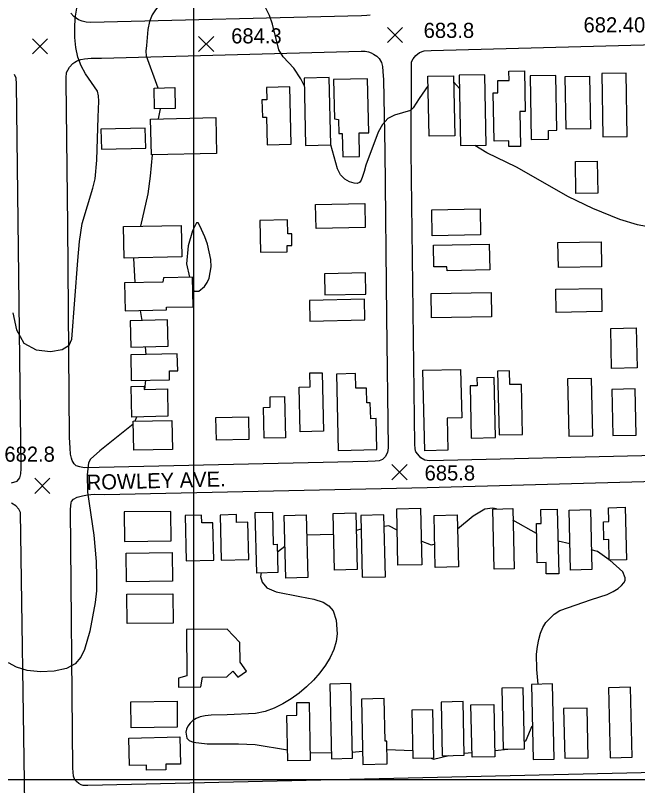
# Model space of a CAD drawing. Extents: x 79600 to 91800, y 75600 to 84400.
# Drawn here: x 86823 to 87442, y 77994 to 78760 of the extents above; entities that cross this region are included whole.
import ezdxf

# ---------------------------------------------------------------- set-up
doc = ezdxf.new("R2010")
doc.units = 0
for name, color, linetype in [('080-090$0$BLDG', 7, 'Continuous'), ('080-090$0$GRID', 7, 'Continuous'), ('080-090$0$INTER', 7, 'Continuous'), ('080-090$0$ROAD', 7, 'Continuous'), ('080-090$0$ROAD-NAME', 7, 'Continuous'), ('080-090$0$SPOTMARK', 7, 'Continuous'), ('080-090$0$SPOTS', 7, 'Continuous'), ('080-090$0$TI_VER', 7, 'Continuous')]:
    doc.layers.add(name, color=color, linetype=linetype)

# ---------------------------------------------------------------- blocks, each defined once
blk = doc.blocks.new('080-090$0$SPOTS')
at = {"layer": '080-090$0$SPOTMARK'}
for p, q in [((-0.5, -0.5), (0.5, 0.5)), ((-0.5, 0.5), (0.5, -0.5))]:
    blk.add_line(p, q, dxfattribs=at)

msp = doc.modelspace()

# ---------------------------------------------------------------- linework, layer by layer
at = {"layer": '080-090$0$BLDG'}
for points in [[(87313.67, 78629.14), (87313.56, 78634.76), (87299.01, 78634.49), (87298.14, 78682.44), (87302.83, 78682.53), (87302.61, 78694.7), (87313.87, 78694.91), (87313.71, 78704.01), (87329.07, 78704.29), (87329.8, 78664.03), (87324.55, 78663.93), (87325.17, 78629.35)], [(87136.55, 78630.77), (87135.02, 78697.81), (87110.08, 78697.24), (87111.61, 78630.2)], [(87140.32, 78656.88), (87144.21, 78656.22), (87144.53, 78642.16), (87147.95, 78642.24), (87148.48, 78618.98), (87165.24, 78619.36), (87164.71, 78642.69), (87174.4, 78642.91), (87173.17, 78696.55), (87139.43, 78695.78)], [(87234.3, 78639.41), (87233.22, 78699.18), (87258.72, 78699.64), (87259.8, 78639.87)], [(87291.17, 78630.6), (87289.9, 78700.47), (87264.2, 78700), (87265.46, 78630.14)], [(87353.18, 78636.45), (87353.02, 78645.3), (87361.28, 78645.45), (87360.29, 78699.97), (87334.77, 78699.51), (87335.92, 78636.14)], [(87394.9, 78646.83), (87370.54, 78646.38), (87369.59, 78698.84), (87393.95, 78699.28)], [(87406.09, 78701.77), (87407.23, 78638.74), (87431.32, 78639.18), (87430.18, 78702.21)], [(87072.74, 78687.89), (87073.02, 78675.76), (87068.22, 78675.65), (87068.62, 78658.26), (87072.63, 78658.36), (87073.25, 78630.95), (87097.19, 78631.5), (87095.89, 78688.42)], [(86960.95, 78687.35), (86981.47, 78687.82), (86981.95, 78667.12), (86961.42, 78666.65)], [(86957.48, 78656.55), (87022.31, 78658.03), (87023.12, 78622.43), (86958.29, 78620.95)], [(86908.14, 78646.54), (86908.59, 78626.73), (86952.57, 78627.74), (86952.12, 78647.55)], [(87380.38, 78582.46), (87379.8, 78614.34), (87401.54, 78614.73), (87402.12, 78582.86)], [(87121.53, 78571.63), (87170.41, 78572.75), (87170.95, 78548.89), (87122.08, 78547.77)], [(87285.09, 78567.19), (87285.56, 78541.43), (87237.4, 78540.56), (87236.93, 78566.32)], [(86931.35, 78518.19), (86930.63, 78549.63), (86987.9, 78550.94), (86988.62, 78519.5)], [(87093.34, 78524.72), (87093.2, 78530.79), (87097.99, 78530.9), (87097.72, 78542.46), (87094.04, 78542.38), (87093.72, 78556.53), (87066, 78555.9), (87066.73, 78524.12)], [(87294.69, 78506.65), (87252.16, 78505.88), (87252.09, 78509.86), (87239, 78509.63), (87238.61, 78531.15), (87294.23, 78532.16)], [(87362.45, 78533.81), (87405.31, 78534.58), (87405.76, 78509.67), (87362.9, 78508.9)], [(86999.08, 78499.6), (86970.28, 78498.94), (86969.51, 78494.61), (86931.53, 78493.74), (86932.16, 78465.97), (86973.28, 78466.91), (86973.22, 78469.48), (86999.75, 78470.08)], [(87130.33, 78502.86), (87130.81, 78481.77), (87171.45, 78482.7), (87170.96, 78503.79)], [(87296.34, 78460.06), (87236.87, 78458.98), (87236.44, 78483.07), (87295.9, 78484.15)], [(87360.36, 78487.37), (87405.82, 78488.2), (87406.24, 78465.26), (87360.78, 78464.44)], [(87115.39, 78476.34), (87115.86, 78455.77), (87170.59, 78457.02), (87170.12, 78477.59)], [(86974.37, 78456.96), (86937.25, 78456.11), (86937.85, 78429.94), (86974.96, 78430.79)], [(87415.86, 78408.7), (87414.95, 78448.51), (87440.24, 78449.09), (87441.15, 78409.28)], [(86976.16, 78406.3), (86984.42, 78406.49), (86984.03, 78423.3), (86937.67, 78422.24), (86938.26, 78396.67), (86976.36, 78397.54)], [(87252.16, 78359.42), (87252.89, 78327.42), (87229.98, 78326.9), (87228.15, 78406.9), (87265.65, 78407.75), (87266.75, 78359.75)], [(87314.51, 78392.67), (87314.19, 78406.41), (87302.48, 78406.14), (87303.93, 78342.65), (87327.35, 78343.19), (87326.21, 78392.94)], [(87106.17, 78345.87), (87105.16, 78390.13), (87116.18, 78390.38), (87115.86, 78404.26), (87128, 78404.54), (87129.33, 78346.4)], [(87176.29, 78358.76), (87175.92, 78374.64), (87172.54, 78374.56), (87172.21, 78389.25), (87161.44, 78389), (87161.1, 78403.62), (87142.26, 78403.19), (87144, 78327.22), (87182.55, 78328.1), (87181.85, 78358.89)], [(87281.94, 78399.34), (87282.12, 78391.51), (87275.15, 78391.35), (87276.33, 78339.62), (87300.51, 78340.17), (87299.15, 78399.73)], [(87371.95, 78398.32), (87373.25, 78341.39), (87397.01, 78341.93), (87395.71, 78398.86)], [(86938.05, 78390.71), (86950.91, 78391), (86950.98, 78387.87), (86974.11, 78388.4), (86974.73, 78361.23), (86938.74, 78360.4)], [(87415.92, 78387.81), (87416.97, 78342.02), (87440.34, 78342.56), (87439.29, 78388.35)], [(87070.4, 78339.37), (87069.7, 78370.1), (87076.49, 78370.26), (87076.25, 78380.62), (87090.75, 78380.95), (87091.69, 78339.86)], [(87022.96, 78337.52), (87022.45, 78359.93), (87054.69, 78360.67), (87055.2, 78338.26)], [(86940.84, 78327.46), (86940.19, 78356.22), (86978.74, 78357.1), (86979.4, 78328.35)], [(87227.09, 78213.74), (87203.43, 78213.19), (87202.11, 78269.23), (87225.77, 78269.78)], [(87299.15, 78209.19), (87297.72, 78269.04), (87317.46, 78269.51), (87318.89, 78209.66)], [(87350.86, 78204.55), (87350.59, 78215.88), (87341.9, 78215.67), (87340.97, 78254.58), (87345.8, 78254.7), (87345.47, 78268.57), (87361.82, 78268.96), (87363.36, 78204.85)], [(87374.93, 78208.37), (87373.5, 78268.03), (87394.69, 78268.54), (87396.11, 78208.87)], [(87413.37, 78218.27), (87412.88, 78238.73), (87408.21, 78238.61), (87407.78, 78256.44), (87412.95, 78256.56), (87412.62, 78270.38), (87429.42, 78270.78), (87430.66, 78218.68)], [(86977.94, 78237.38), (86977.61, 78266.73), (86931.11, 78266.2), (86931.44, 78236.85)], [(87008.27, 78255.2), (87008.08, 78263.01), (86991.92, 78262.63), (86992.97, 78217.7), (87020.27, 78218.35), (87019.39, 78255.46)], [(87043.03, 78255.69), (87042.84, 78263.5), (87026.68, 78263.11), (87027.73, 78218.19), (87055.03, 78218.83), (87054.16, 78255.95)], [(87079.36, 78233.95), (87083.29, 78234.04), (87083.95, 78205.92), (87062.95, 78205.43), (87061.54, 78265.53), (87078.61, 78265.93)], [(87113.63, 78201.03), (87091.78, 78200.52), (87090.32, 78262.75), (87112.16, 78263.27)], [(87162.74, 78208.96), (87140.39, 78208.43), (87139.06, 78264.78), (87161.41, 78265.31)], [(87166.42, 78262.69), (87167.86, 78201.3), (87190.95, 78201.84), (87189.5, 78263.23)], [(87240.55, 78211.09), (87239.31, 78262.77), (87262.39, 78263.33), (87263.63, 78211.64)], [(86979.01, 78225.89), (86979.33, 78197.29), (86933.61, 78196.77), (86933.28, 78225.37)], [(86979.71, 78184.92), (86980.04, 78155.83), (86934.09, 78155.31), (86933.76, 78184.4)], [(86985.21, 78101.11), (86985.32, 78092.04), (87007.52, 78092.29), (87009.12, 78101.95), (87033.27, 78102.22), (87039.13, 78107.83), (87044.05, 78102.17), (87052.72, 78108.14), (87046.57, 78117.08), (87046.35, 78136.39), (87033.57, 78149.74), (86993.01, 78149.28), (86993.53, 78103.25)], [(87137.17, 78021), (87158.09, 78021.45), (87156.46, 78095.65), (87135.54, 78095.19)], [(87306.71, 78091.03), (87308.04, 78030.5), (87329.25, 78030.97), (87327.92, 78091.5)], [(87336.08, 78094.8), (87337.71, 78020.15), (87358.67, 78020.61), (87357.04, 78095.26)], [(87412.74, 78091.58), (87414.26, 78021.97), (87436.22, 78022.45), (87434.7, 78092.06)], [(86984.04, 78052.33), (86938.14, 78051.81), (86937.84, 78077.53), (86983.75, 78078.05)], [(87092.78, 78064.05), (87102.97, 78064.28), (87102.7, 78076.71), (87114.99, 78076.98), (87116.25, 78019.39), (87093.77, 78018.9)], [(87168.46, 78015.23), (87192.77, 78015.76), (87192.27, 78038.41), (87190.65, 78038.38), (87189.72, 78080.75), (87167.04, 78080.25)], [(87247.5, 78023.94), (87269.38, 78024.42), (87268.22, 78077.79), (87246.33, 78077.31)], [(87217.4, 78069.46), (87237.65, 78069.9), (87238.71, 78021.7), (87218.45, 78021.26)], [(87275.97, 78074.54), (87298.58, 78075.03), (87299.71, 78023), (87277.11, 78022.51)], [(87368.13, 78070.82), (87369.21, 78021.38), (87392.51, 78021.89), (87391.42, 78071.33)], [(86987.21, 78015.74), (86972.49, 78015.42), (86972.61, 78010), (86953.54, 78009.58), (86953.43, 78014.57), (86936.44, 78014.2), (86935.85, 78041.54), (86986.62, 78042.65)]]:
    msp.add_lwpolyline(points, close=True, dxfattribs=at)
at = {"layer": '080-090$0$GRID'}
for p, q in [((87000, 80000), (87000, 76000)), ((90000, 78000), (85000, 78000))]:
    msp.add_line(p, q, dxfattribs=at)
at = {"layer": '080-090$0$INTER'}
for p, q in [((87264.44, 78686.73), (87258.83, 78693.17)), ((86967.1, 78666.78), (86965.02, 78656.72)), ((86940.59, 78518.4), (86941.92, 78493.98)), ((86993.08, 78512.79), (86996.23, 78499.53)), ((86946.95, 78466.31), (86948.68, 78456.37)), ((86952.22, 78430.27), (86952.73, 78422.59)), ((86952.3, 78396.99), (86951.26, 78387.87)), ((86943.3, 78360.51), (86941.71, 78356.25)), ((87341.2, 78244.85), (87317.73, 78258.1)), ((87166.74, 78249), (87161.83, 78247.78)), ((87139.56, 78243.8), (87112.63, 78243.09)), ((87374.31, 78234.36), (87362.58, 78237.22)), ((87091.04, 78232), (87083.47, 78226.1)), ((87192.45, 78030.06), (87218.28, 78029.09)), ((87299.58, 78029.25), (87312.79, 78030.61)), ((87116.08, 78027.25), (87137.04, 78026.72)), ((87157.95, 78027.67), (87168.17, 78028.42)), ((87269.34, 78026.49), (87277.01, 78027.13))]:
    msp.add_line(p, q, dxfattribs=at)
for points in [[(87110.24, 78689.94), (87106.93, 78696.61), (87099.85, 78707.1), (87094.64, 78712.61), (87089.28, 78718.45), (87084.89, 78725.16), (87078.57, 78750.88), (87075.62, 78759.57), (87068.56, 78773.28), (87061.27, 78781.07)], [(86820.61, 78463.87), (86824.24, 78447.04), (86831.6, 78433.96), (86843.78, 78427.14), (86857.8, 78425.64), (86869.67, 78427.64), (86876.45, 78431.73), (86879.25, 78437.95), (86885.17, 78515.97), (86886.62, 78534.8), (86889.5, 78552.67), (86900.2, 78587.97), (86902.42, 78597.13), (86904.1, 78615.55), (86905.49, 78658.5), (86906.03, 78674.35), (86905.73, 78679.74), (86904.52, 78684.11), (86892.82, 78701.31), (86888.31, 78709.31), (86885.12, 78718.19), (86883.2, 78727.66), (86882.23, 78737.4), (86881.98, 78747.15), (86882.4, 78756.74), (86885.31, 78775.08)], [(86973.21, 78778.23), (86965.57, 78769.38), (86962.28, 78765.2), (86959.02, 78759.94), (86956.35, 78753.34), (86954.7, 78745.37), (86953.3, 78729.64), (86952.88, 78724.02), (86952.93, 78719.39), (86964.79, 78687.44)], [(87233.39, 78689.78), (87224.5, 78676.83), (87218.5, 78667.77), (87215.88, 78665.03), (87199.84, 78660.55), (87193.34, 78657.21), (87187.95, 78651.26), (87183.59, 78643.39), (87171.49, 78610.58), (87169.67, 78604.43), (87168.17, 78599.53), (87166.76, 78595.92), (87165.14, 78593.66), (87162.93, 78592.67), (87159.71, 78592.87), (87155.3, 78594.23), (87150.45, 78596.92), (87146.16, 78601.18), (87143.19, 78606.99), (87136.54, 78630.77)], [(87502.76, 78532.68), (87493.35, 78538.54), (87488.76, 78541.54), (87482.86, 78544.17), (87458.84, 78548.15), (87441.66, 78551.5), (87423.99, 78556.89), (87397.14, 78567.76), (87372.99, 78579.22), (87321.39, 78608.67), (87291.83, 78622.86), (87279.97, 78630.4)], [(86958.91, 78620.97), (86957.13, 78599.68), (86954.75, 78582.09), (86947.44, 78550.02)], [(86999.37, 78486.83), (87001.51, 78485.45), (87005.55, 78485.37), (87010.98, 78490.22), (87013.57, 78494.1), (87015.7, 78498.55), (87017.72, 78509.78), (87017.29, 78516.89), (87013.95, 78532.34), (87011.42, 78539.59), (87006.41, 78550.56), (87004.63, 78553.29), (87003.1, 78553.59), (86999.15, 78545.42), (86994.87, 78530.45), (86993.08, 78512.79)], [(86940.25, 78353.49), (86907.01, 78326.75), (86897.78, 78318.72), (86895.75, 78315.01), (86894.32, 78303.06), (86894.62, 78285.88), (86900.88, 78242.97), (86903.4, 78217.06), (86903.81, 78201.95), (86903.52, 78187.81), (86902.49, 78176.07), (86897.04, 78147.59), (86891.91, 78129.61), (86888.17, 78121.84), (86882.54, 78115.42), (86873.91, 78110.72), (86861.74, 78108.05), (86847.87, 78107.42), (86834.68, 78108.78), (86824.09, 78111.95), (86816.04, 78116.21)], [(87301.28, 78269.13), (87297.47, 78270.05), (87289.65, 78268.82), (87278.12, 78261.88), (87262.73, 78249.21)], [(87202.61, 78248.08), (87194.24, 78252.28), (87189.77, 78251.82)], [(87239.99, 78234.29), (87236.86, 78233.11), (87226.53, 78237.26)], [(87413.36, 78218.72), (87401.92, 78226.81), (87395.64, 78228.53)], [(87342.86, 78094.95), (87341.37, 78109.64), (87341.28, 78124.76), (87342.02, 78132.39), (87343.3, 78139.53), (87345.13, 78145.88), (87347.54, 78151.47), (87350.54, 78156.42), (87358.7, 78164.75), (87364.29, 78168.23), (87395.67, 78179.06), (87411.26, 78184.24), (87417.4, 78187.2), (87422.22, 78190.25), (87425.76, 78193.16), (87428.07, 78195.76), (87429.24, 78198.22), (87429.39, 78200.79), (87426.99, 78206.71), (87413.98, 78218.28)], [(87067.36, 78205.53), (87066.68, 78202.04), (87068.47, 78196.3), (87073.1, 78190.62), (87082.4, 78186.68), (87105.72, 78182.31), (87119.66, 78179.52), (87129.07, 78176.53), (87134.7, 78172.97), (87138.86, 78167.84), (87142.08, 78158.56), (87143.05, 78144.97), (87141.91, 78137.35), (87139.56, 78129.51), (87136.01, 78121.62), (87131.32, 78113.83), (87125.67, 78106.29), (87119.31, 78099.11), (87112.44, 78092.41), (87105.1, 78086.21), (87097.3, 78080.51), (87089.05, 78075.37), (87080.38, 78071.06), (87071.3, 78067.87), (87061.88, 78066), (87033.51, 78064.68), (87017.56, 78064.2), (87011.57, 78063.56), (87006.78, 78062.51), (87002.84, 78060.97), (86999.46, 78058.87), (86996.67, 78056.33), (86994.57, 78053.47), (86993.23, 78050.43), (86992.63, 78047.36), (86993.64, 78041.58), (86995.8, 78039.2), (86999.8, 78037.42), (87013.58, 78035.86), (87044.82, 78035.65), (87061.35, 78035.25), (87093.53, 78029.74)], [(87329.09, 78038.2), (87331.01, 78039.39), (87336.98, 78053.62)], [(87236.38, 78021.65), (87238.72, 78020.57), (87253.92, 78024.08)]]:
    msp.add_lwpolyline(points, dxfattribs=at)
at = {"layer": '080-090$0$ROAD'}
for p, q in [((86881.28, 78758.58), (86878.13, 78761.58)), ((86885.95, 78755.27), (86881.28, 78758.58)), ((87167.24, 78759.11), (86897.88, 78752.36)), ((87172.41, 78759.42), (87167.24, 78759.11)), ((87175.77, 78759.62), (87172.41, 78759.42)), ((86889.4, 78753.66), (86885.95, 78755.27)), ((86893.29, 78752.74), (86889.4, 78753.66)), ((86897.88, 78752.36), (86893.29, 78752.74)), ((87236.26, 78724.79), (87469.04, 78730.96)), ((86908.55, 78717.09), (87166.89, 78723.95)), ((87166.89, 78723.95), (87170.79, 78724)), ((87170.79, 78724), (87173.99, 78723.24)), ((87173.99, 78723.24), (87176.62, 78722.2)), ((87176.62, 78722.2), (87178.97, 78721.17)), ((87178.97, 78721.17), (87182.54, 78718.86)), ((87182.54, 78718.86), (87184.59, 78716.72)), ((87218.36, 78716.53), (87221.22, 78719.82)), ((87221.22, 78719.82), (87224.91, 78722.67)), ((87224.91, 78722.67), (87229.55, 78724.24)), ((87229.55, 78724.24), (87236.26, 78724.79)), ((86876.95, 78708.16), (86880.24, 78711.58)), ((86880.24, 78711.58), (86882.22, 78713.07)), ((86882.22, 78713.07), (86883.64, 78714.01)), ((86883.64, 78714.01), (86885.19, 78714.82)), ((86885.19, 78714.82), (86888.15, 78715.87)), ((86888.15, 78715.87), (86891.79, 78716.48)), ((86891.79, 78716.48), (86898.5, 78716.89)), ((86898.5, 78716.89), (86908.55, 78717.09)), ((87184.59, 78716.72), (87187.01, 78712.62)), ((87187.01, 78712.62), (87187.9, 78708.83)), ((87216.81, 78709.45), (87216.89, 78713.36)), ((87216.89, 78713.36), (87218.36, 78716.53)), ((86873.9, 78702.64), (86875.07, 78705.27)), ((86875.07, 78705.27), (86876.95, 78708.16)), ((87187.9, 78708.83), (87188.49, 78703.8)), ((87188.49, 78703.8), (87189.01, 78695.55)), ((87216.61, 78624.6), (87216.81, 78709.45)), ((86823.71, 78697.02), (86822.25, 78700.92)), ((86824.05, 78691.62), (86823.71, 78697.02)), ((86873.58, 78694.28), (86873.65, 78697.63)), ((86873.65, 78697.63), (86873.9, 78702.64)), ((86828.7, 78309.48), (86824.05, 78691.62)), ((86875.15, 78550.64), (86873.58, 78694.28)), ((87189.01, 78695.55), (87190.23, 78624.49)), ((87190.23, 78624.49), (87191.91, 78460.47)), ((87220.22, 78333.13), (87216.61, 78624.6)), ((86876.93, 78340.42), (86875.15, 78550.64)), ((87191.91, 78460.47), (87193.78, 78329.94)), ((86877.39, 78329.53), (86876.93, 78340.42)), ((86877.82, 78323.52), (86877.39, 78329.53)), ((87193.78, 78329.94), (87192.98, 78325.35)), ((87220.42, 78329.21), (87220.22, 78333.13)), ((87220.78, 78326.83), (87220.42, 78329.21)), ((87742.22, 78328.73), (87234.66, 78316.9)), ((86878.7, 78319.45), (86877.82, 78323.52)), ((87192.98, 78325.35), (87190.65, 78320.8)), ((87221.32, 78325.85), (87220.78, 78326.83)), ((87223.08, 78323.43), (87221.32, 78325.85)), ((87226.08, 78320.02), (87223.08, 78323.43)), ((86879.49, 78317.2), (86878.7, 78319.45)), ((86881.51, 78314.08), (86879.49, 78317.2)), ((86883.42, 78312.09), (86881.51, 78314.08)), ((87173.38, 78316.3), (86891.33, 78309.96)), ((87180.64, 78316.55), (87173.38, 78316.3)), ((87184.84, 78317.02), (87180.64, 78316.55)), ((87187.94, 78318.35), (87184.84, 78317.02)), ((87190.65, 78320.8), (87187.94, 78318.35)), ((87230.21, 78317.55), (87226.08, 78320.02)), ((87234.66, 78316.9), (87230.21, 78317.55)), ((86828.34, 78303.94), (86828.7, 78309.48)), ((86887.03, 78310.89), (86883.42, 78312.09)), ((86891.33, 78309.96), (86887.03, 78310.89)), ((87232.4, 78290.57), (87800.04, 78305.68)), ((86824.9, 78296.66), (86827.31, 78299.94)), ((86827.31, 78299.94), (86828.34, 78303.94)), ((86819.34, 78294.94), (86824.9, 78296.66)), ((86911.68, 78283.55), (87232.4, 78290.57)), ((86889.74, 78282.22), (86894.79, 78283.09)), ((86894.79, 78283.09), (86901.5, 78283.78)), ((86901.5, 78283.78), (86911.68, 78283.55)), ((86823.56, 78272.17), (86819.17, 78275)), ((86878.08, 78272.29), (86878.42, 78275.08)), ((86878.42, 78275.08), (86878.87, 78276.6)), ((86878.87, 78276.6), (86880.88, 78278.79)), ((86880.88, 78278.79), (86884.55, 78280.94)), ((86884.55, 78280.94), (86889.74, 78282.22)), ((86826.55, 78268.8), (86823.56, 78272.17)), ((86828.17, 78265.72), (86826.55, 78268.8)), ((86877.86, 78268.53), (86878.08, 78272.29)), ((86880.28, 78011.55), (86877.86, 78268.53)), ((86832.7, 77956.98), (86828.17, 78265.72)), ((87794.19, 78015.11), (86895.11, 77994.34)), ((86880.95, 78003.72), (86880.28, 78011.55)), ((86882.26, 78000.06), (86880.95, 78003.72)), ((86883.9, 77998.21), (86882.26, 78000.06)), ((86886.22, 77996.21), (86883.9, 77998.21)), ((86888.57, 77995.04), (86886.22, 77996.21)), ((86890.51, 77994.44), (86888.57, 77995.04)), ((86895.11, 77994.34), (86890.51, 77994.44))]:
    msp.add_line(p, q, dxfattribs=at)

# ---------------------------------------------------------------- block references
at = {"layer": '080-090$0$SPOTMARK', "xscale": 15, "yscale": 15}
for p in [(87200.44, 78740.04), (86847.54, 78728.73), (87012.68, 78730.99), (87204.96, 78305.71), (86849.81, 78292.14)]:
    msp.add_blockref('080-090$0$SPOTS', p, dxfattribs=at)

# ---------------------------------------------------------------- texts
at = {"layer": '080-090$0$ROAD-NAME'}
msp.add_text('ROWLEY AVE.', height=15, rotation=1.44972, dxfattribs=at).set_placement((86894.1, 78288.06))
at = {"layer": '080-090$0$SPOTS'}
for s, p in [('683.8', (87228.95, 78737.15)), ('684.3', (87037.61, 78731.68)), ('682.8', (86812.1, 78316.08)), ('685.8', (87229.89, 78297.45))]:
    msp.add_text(s, height=15, dxfattribs=at).set_placement(p)
at = {"layer": '080-090$0$TI_VER'}
msp.add_text('682.40', height=15, dxfattribs=at).set_placement((87387.88, 78742.65))

doc.saveas('drawing.dxf')
